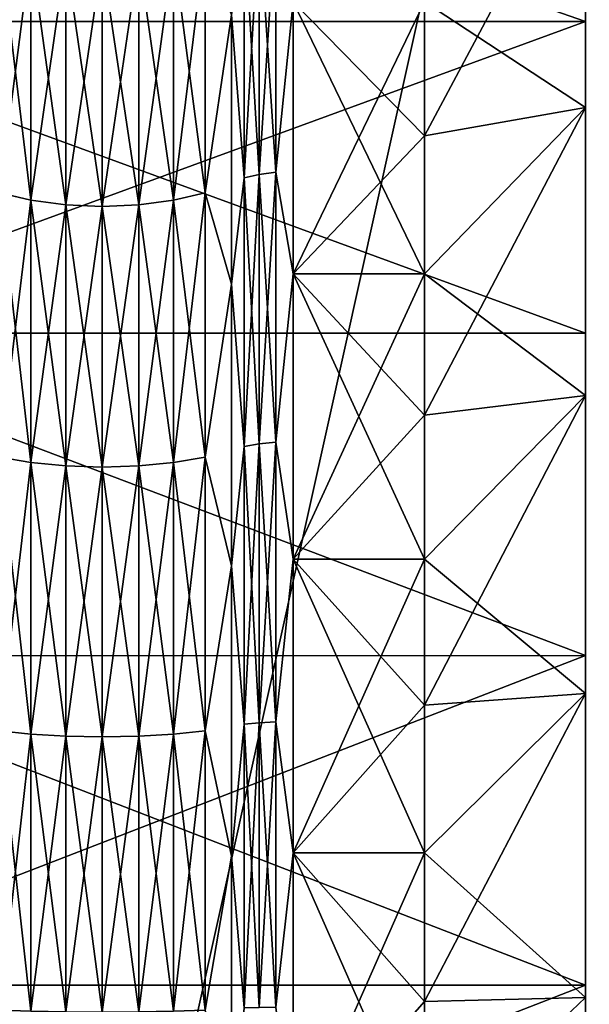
# Model space of a CAD drawing. Header units: metres. Extents: x -205 to 205, y -104 to 104.
# Tile 1005 of 1056: x -36.81 to -33.28, y 0.95 to 7.06. Entities that reach past the tile are written whole.
import ezdxf

# ---------------------------------------------------------------- set-up
doc = ezdxf.new("R2010")
doc.units = ezdxf.units.M
doc.layers.add('solid_01_2-CONSUMER_EHM_BOX_SW0001', color=7, linetype='CONTINUOUS')

msp = doc.modelspace()

# ---------------------------------------------------------------- linework, layer by layer
at = {"layer": 'solid_01_2-CONSUMER_EHM_BOX_SW0001'}
for points in [[(-200.010849, -74.958488), (-200.010773, 75.041512), (-0.010778, 75.04142)], [(-0.010849, -74.95858), (-200.010849, -74.958488), (-0.010778, 75.04142)], [(-42.500065, -37.458561, 108.5), (42.499969, 37.541401, 108.5), (-42.500031, 37.541439, 108.5)], [(-42.500065, -37.458561, 108.5), (42.499935, -37.458599, 108.5), (42.499969, 37.541401, 108.5)], [(-40.598011, 19.039743, 63.099998), (39.498245, -18.956903, 63.099998), (-39.498363, -18.956865, 63.099998)], [(-40.598011, 19.039743, 63.099998), (40.597916, -18.956903, 63.099998), (39.498245, -18.956903, 63.099998)], [(-40.598011, 19.039743, 63.099998), (-39.498344, 19.039742, 63.099998), (40.597916, -18.956903, 63.099998)], [(40.597916, -18.956903, 63.099998), (-39.498344, 19.039742, 63.099998), (39.498264, 19.039705, 63.099998)], [(-31.800039, 18.541435, 6), (-40.000042, 18.541439, 6), (-40.000057, -18.458561, 6)], [(-31.800039, 18.541435, 6), (-40.000057, -18.458561, 6), (-31.800058, -18.458565, 6)], [(-33.300045, 6.517373, 9.487185), (-33.300045, 8.891317, 9.171283), (-33.300045, 10.61098, 10.302301)], [(-33.300045, 8.216474, 10.34051), (-33.300045, 6.517373, 9.487185), (-33.300045, 10.61098, 10.302301)], [(-33.300045, 6.517373, 39.512814), (-33.300045, 10.610965, 38.697708), (-33.300045, 8.891307, 39.828724)], [(-33.300045, 6.517373, 39.512814), (-33.300045, 8.216474, 38.659489), (-33.300045, 10.610965, 38.697708)], [(-33.300045, 8.891307, 39.828724), (-38.584896, 8.891438, 39.828651), (-38.584896, 7.052049, 40.752426)], [(-33.300045, 7.052092, 8.247596), (-38.584896, 7.052049, 8.247575), (-38.584896, 8.891438, 9.17135)], [(-33.300045, 8.891317, 9.171283), (-33.300045, 7.052092, 8.247596), (-38.584896, 8.891438, 9.17135)], [(-33.300045, 7.052084, 40.752407), (-33.300045, 8.891307, 39.828724), (-38.584896, 7.052049, 40.752426)], [(-33.300049, 2.880599, 8.3984), (-33.300045, 7.052092, 8.247596), (-33.300045, 8.891317, 9.171283)], [(-33.300045, 4.730694, 8.836884), (-33.300049, 2.880599, 8.3984), (-33.300045, 8.891317, 9.171283)], [(-33.300045, 6.517373, 9.487185), (-33.300045, 4.730694, 8.836884), (-33.300045, 8.891317, 9.171283)], [(-33.300045, 4.730694, 40.163116), (-33.300045, 8.891307, 39.828724), (-33.300045, 7.052084, 40.752407)], [(-33.300045, 4.730694, 40.163116), (-33.300045, 6.517373, 39.512814), (-33.300045, 8.891307, 39.828724)], [(-34.300045, 6.341279, 10.50234), (-33.300045, 6.517373, 9.487185), (-33.300045, 8.216474, 10.34051)], [(-34.300045, 6.341279, 10.50234), (-33.300045, 8.216474, 10.34051), (-34.300045, 7.174943, 10.908254)], [(-34.300045, 7.174943, 38.091747), (-33.300045, 8.216474, 38.659489), (-33.300045, 6.517373, 39.512814)], [(-35.223614, 7.710552, 11.216702), (-35.326477, 7.693154, 11.246837), (-35.326477, 6.102817, 10.448139)], [(-35.223614, 6.116599, 10.416188), (-35.223614, 7.710552, 11.216702), (-35.326477, 6.102817, 10.448139)], [(-35.223614, 7.710552, 37.783298), (-35.223614, 6.116599, 38.583813), (-35.326477, 7.693154, 37.753162)], [(-35.223614, 7.710552, 37.783298), (-35.115772, 7.174937, 38.091751), (-35.223614, 6.116599, 38.583813)], [(-35.223614, 6.116599, 10.416188), (-35.115772, 7.174937, 10.90825), (-35.223614, 7.710552, 11.216702)], [(-35.419403, 6.080564, 10.499727), (-35.419403, 7.665062, 11.295492), (-35.497795, 7.092486, 11.065347)], [(-35.497795, 7.092486, 37.934654), (-35.419403, 7.665062, 37.704506), (-35.419403, 6.080564, 38.500271)], [(-35.326477, 7.693154, 11.246837), (-35.419403, 7.665062, 11.295492), (-35.419403, 6.080564, 10.499727)], [(-35.326477, 6.102817, 10.448139), (-35.326477, 7.693154, 11.246837), (-35.419403, 6.080564, 10.499727)], [(-35.326477, 7.693154, 37.753162), (-35.326477, 6.102817, 38.551861), (-35.419403, 7.665062, 37.704506)], [(-35.326477, 6.102817, 38.551861), (-35.419403, 6.080564, 38.500271), (-35.419403, 7.665062, 37.704506)], [(-35.223614, 6.116599, 38.583813), (-35.326477, 6.102817, 38.551861), (-35.326477, 7.693154, 37.753162)], [(-36.742111, 5.942072, 38.179211), (-36.937305, 5.98877, 38.287468), (-36.937305, 7.549184, 37.503799)], [(-36.742111, 7.490233, 37.401695), (-36.742111, 5.942072, 38.179211), (-36.937305, 7.549184, 37.503799)], [(-36.742111, 7.490233, 11.598306), (-36.937305, 7.549184, 11.496201), (-36.937305, 5.98877, 10.712532)], [(-35.661697, 7.549599, 37.50452), (-35.661697, 5.989099, 38.288231), (-35.856739, 7.490522, 37.402195)], [(-35.661697, 7.549599, 11.495481), (-35.856739, 7.490522, 11.597806), (-35.856739, 5.9423, 10.820259)], [(-35.661697, 5.989099, 10.711768), (-35.661697, 7.549599, 11.495481), (-35.856739, 5.9423, 10.820259)], [(-35.661697, 5.989099, 10.711768), (-35.497795, 7.092486, 11.065347), (-35.661697, 7.549599, 11.495481)], [(-35.661697, 7.549599, 37.50452), (-35.497795, 7.092486, 37.934654), (-35.661697, 5.989099, 38.288231)], [(-36.742111, 5.942072, 10.820789), (-36.742111, 7.490233, 11.598306), (-36.937305, 5.98877, 10.712532)], [(-36.526066, 5.913167, 38.112202), (-36.742111, 5.942072, 38.179211), (-36.742111, 7.490233, 37.401695)], [(-36.526066, 7.453744, 37.338493), (-36.526066, 5.913167, 38.112202), (-36.742111, 7.490233, 37.401695)], [(-36.526066, 7.453744, 11.661507), (-36.742111, 7.490233, 11.598306), (-36.742111, 5.942072, 10.820789)], [(-35.856739, 7.490522, 37.402195), (-35.856739, 5.9423, 38.179741), (-36.072689, 7.453892, 37.338749)], [(-35.856739, 7.490522, 11.597806), (-36.072689, 7.453892, 11.661251), (-36.072689, 5.913283, 10.887528)], [(-35.856739, 5.9423, 10.820259), (-35.856739, 7.490522, 11.597806), (-36.072689, 5.913283, 10.887528)], [(-35.661697, 5.989099, 38.288231), (-35.856739, 5.9423, 38.179741), (-35.856739, 7.490522, 37.402195)], [(-36.526066, 5.913167, 10.8878), (-36.526066, 7.453744, 11.661507), (-36.742111, 5.942072, 10.820789)], [(-36.299362, 5.903417, 38.0896), (-36.526066, 5.913167, 38.112202), (-36.526066, 7.453744, 37.338493)], [(-36.299362, 7.441437, 37.317177), (-36.299362, 5.903417, 38.0896), (-36.526066, 7.453744, 37.338493)], [(-36.299362, 7.441437, 11.682824), (-36.526066, 7.453744, 11.661507), (-36.526066, 5.913167, 10.8878)], [(-36.299362, 5.903417, 10.910401), (-36.299362, 7.441437, 11.682824), (-36.526066, 5.913167, 10.8878)], [(-36.072689, 7.453892, 37.338749), (-36.072689, 5.913283, 38.112473), (-36.299362, 7.441437, 37.317177)], [(-36.072689, 7.453892, 11.661251), (-36.299362, 7.441437, 11.682824), (-36.299362, 5.903417, 10.910401)], [(-36.072689, 5.913283, 10.887528), (-36.072689, 7.453892, 11.661251), (-36.299362, 5.903417, 10.910401)], [(-36.072689, 5.913283, 38.112473), (-36.299362, 5.903417, 38.0896), (-36.299362, 7.441437, 37.317177)], [(-35.856739, 5.9423, 38.179741), (-36.072689, 5.913283, 38.112473), (-36.072689, 7.453892, 37.338749)], [(-35.223614, 6.116599, 38.583813), (-35.115772, 7.174937, 38.091751), (-35.115776, 5.484621, 38.852501)], [(-35.223614, 6.116599, 10.416188), (-35.115776, 5.484621, 10.147501), (-35.115772, 7.174937, 10.90825)], [(-34.300045, 7.174943, 10.908254), (-35.115772, 7.174937, 10.90825), (-35.115776, 5.484621, 10.147501)], [(-34.300045, 6.341279, 10.50234), (-34.300045, 7.174943, 10.908254), (-35.115776, 5.484621, 10.147501)], [(-35.115776, 5.484621, 38.852501), (-35.115772, 7.174937, 38.091751), (-34.300045, 5.484626, 38.852497)], [(-35.115772, 7.174937, 38.091751), (-34.300045, 7.174943, 38.091747), (-34.300045, 6.341279, 38.497662)], [(-35.115772, 7.174937, 38.091751), (-34.300045, 6.341279, 38.497662), (-34.300045, 5.484626, 38.852497)], [(-34.300045, 6.341279, 38.497662), (-34.300045, 7.174943, 38.091747), (-33.300045, 6.517373, 39.512814)], [(-35.661697, 5.989099, 10.711768), (-35.497799, 5.421707, 10.313391), (-35.497795, 7.092486, 11.065347)], [(-35.661697, 5.989099, 38.288231), (-35.497795, 7.092486, 37.934654), (-35.497799, 5.421707, 38.686611)], [(-35.419403, 6.080564, 10.499727), (-35.497795, 7.092486, 11.065347), (-35.497799, 5.421707, 10.313391)], [(-35.497799, 5.421707, 38.686611), (-35.497795, 7.092486, 37.934654), (-35.419403, 6.080564, 38.500271)], [(-33.300045, 7.052092, 8.247596), (-33.300045, 5.118023, 7.543643), (-38.584896, 7.052049, 8.247575)], [(-33.300045, 7.052084, 40.752407), (-38.584896, 7.052049, 40.752426), (-38.584896, 5.117855, 41.456413)], [(-33.300045, 5.118017, 41.45636), (-33.300045, 7.052084, 40.752407), (-38.584896, 5.117855, 41.456413)], [(-33.300045, 5.118023, 7.543643), (-38.584896, 5.117855, 7.543586), (-38.584896, 7.052049, 8.247575)], [(-33.300045, 7.052092, 8.247596), (-33.300053, -5.035147, 7.543641), (-33.300045, 5.118023, 7.543643)], [(-33.300049, 0.992109, 8.177666), (-33.300053, -5.035147, 7.543641), (-33.300045, 7.052092, 8.247596)], [(-33.300049, 2.880599, 8.3984), (-33.300049, 0.992109, 8.177666), (-33.300045, 7.052092, 8.247596)], [(-33.300049, 0.992109, 40.822334), (-33.300045, 7.052084, 40.752407), (-33.300045, 5.118017, 41.45636)], [(-33.300049, 2.880599, 40.601601), (-33.300045, 4.730694, 40.163116), (-33.300045, 7.052084, 40.752407)], [(-33.300049, 0.992109, 40.822334), (-33.300049, 2.880599, 40.601601), (-33.300045, 7.052084, 40.752407)], [(-34.300045, 4.608112, 9.845037), (-33.300045, 4.730694, 8.836884), (-33.300045, 6.517373, 9.487185)], [(-34.300045, 5.484626, 10.147503), (-33.300045, 6.517373, 9.487185), (-34.300045, 6.341279, 10.50234)], [(-34.300045, 4.608112, 9.845037), (-33.300045, 6.517373, 9.487185), (-34.300045, 5.484626, 10.147503)], [(-34.300045, 5.484626, 38.852497), (-33.300045, 6.517373, 39.512814), (-33.300045, 4.730694, 40.163116)], [(-34.300045, 5.484626, 38.852497), (-34.300045, 6.341279, 38.497662), (-33.300045, 6.517373, 39.512814)], [(-34.300045, 5.484626, 10.147503), (-34.300045, 6.341279, 10.50234), (-35.115776, 5.484621, 10.147501)], [(-35.223614, 6.116599, 10.416188), (-35.326477, 6.102817, 10.448139), (-35.326481, 4.430511, 9.839469)], [(-35.223618, 4.44049, 9.806135), (-35.223614, 6.116599, 10.416188), (-35.326481, 4.430511, 9.839469)], [(-35.223614, 6.116599, 38.583813), (-35.223618, 4.44049, 39.193867), (-35.326477, 6.102817, 38.551861)], [(-35.223614, 6.116599, 38.583813), (-35.115776, 5.484621, 38.852501), (-35.223618, 4.44049, 39.193867)], [(-35.223618, 4.44049, 9.806135), (-35.115776, 5.484621, 10.147501), (-35.223614, 6.116599, 10.416188)], [(-35.419403, 4.414397, 9.893292), (-35.419403, 6.080564, 10.499727), (-35.497799, 5.421707, 10.313391)], [(-35.497799, 5.421707, 38.686611), (-35.419403, 6.080564, 38.500271), (-35.419403, 4.414397, 39.106709)], [(-35.326477, 6.102817, 10.448139), (-35.419403, 6.080564, 10.499727), (-35.419403, 4.414397, 9.893292)], [(-35.326481, 4.430511, 9.839469), (-35.326477, 6.102817, 10.448139), (-35.419403, 4.414397, 9.893292)], [(-35.326477, 6.102817, 38.551861), (-35.326481, 4.430511, 39.16053), (-35.419403, 6.080564, 38.500271)], [(-35.326481, 4.430511, 39.16053), (-35.419403, 4.414397, 39.106709), (-35.419403, 6.080564, 38.500271)], [(-35.223618, 4.44049, 39.193867), (-35.326481, 4.430511, 39.16053), (-35.326477, 6.102817, 38.551861)], [(-36.742111, 4.314115, 38.77174), (-36.937305, 4.347929, 38.884686), (-36.937305, 5.98877, 38.287468)], [(-36.742111, 5.942072, 38.179211), (-36.742111, 4.314115, 38.77174), (-36.937305, 5.98877, 38.287468)], [(-36.742111, 5.942072, 10.820789), (-36.937305, 5.98877, 10.712532), (-36.937305, 4.347929, 10.115314)], [(-36.742111, 4.314115, 10.228262), (-36.742111, 5.942072, 10.820789), (-36.937305, 4.347929, 10.115314)], [(-36.526066, 4.293184, 38.701824), (-36.742111, 4.314115, 38.77174), (-36.742111, 5.942072, 38.179211)], [(-36.526066, 5.913167, 38.112202), (-36.526066, 4.293184, 38.701824), (-36.742111, 5.942072, 38.179211)], [(-36.526066, 5.913167, 10.8878), (-36.742111, 5.942072, 10.820789), (-36.742111, 4.314115, 10.228262)], [(-35.856739, 5.9423, 38.179741), (-35.856739, 4.31428, 38.772293), (-36.072689, 5.913283, 38.112473)], [(-35.856739, 5.9423, 10.820259), (-36.072689, 5.913283, 10.887528), (-36.072689, 4.293269, 10.297892)], [(-35.856739, 4.31428, 10.227709), (-35.856739, 5.9423, 10.820259), (-36.072689, 4.293269, 10.297892)], [(-35.661697, 5.989099, 38.288231), (-35.661701, 4.348167, 38.885483), (-35.856739, 5.9423, 38.179741)], [(-35.661697, 5.989099, 10.711768), (-35.856739, 5.9423, 10.820259), (-35.856739, 4.31428, 10.227709)], [(-35.661701, 4.348167, 10.114517), (-35.661697, 5.989099, 10.711768), (-35.856739, 4.31428, 10.227709)], [(-35.661701, 4.348167, 38.885483), (-35.856739, 4.31428, 38.772293), (-35.856739, 5.9423, 38.179741)], [(-35.661701, 4.348167, 10.114517), (-35.497799, 5.421707, 10.313391), (-35.661697, 5.989099, 10.711768)], [(-35.661697, 5.989099, 38.288231), (-35.497799, 5.421707, 38.686611), (-35.661701, 4.348167, 38.885483)], [(-36.526066, 4.293184, 10.298175), (-36.526066, 5.913167, 10.8878), (-36.742111, 4.314115, 10.228262)], [(-36.299362, 4.286124, 38.678246), (-36.526066, 4.293184, 38.701824), (-36.526066, 5.913167, 38.112202)], [(-36.299362, 5.903417, 38.0896), (-36.299362, 4.286124, 38.678246), (-36.526066, 5.913167, 38.112202)], [(-36.299362, 5.903417, 10.910401), (-36.526066, 5.913167, 10.8878), (-36.526066, 4.293184, 10.298175)], [(-36.299362, 4.286124, 10.321755), (-36.299362, 5.903417, 10.910401), (-36.526066, 4.293184, 10.298175)], [(-36.072689, 5.913283, 38.112473), (-36.072689, 4.293269, 38.70211), (-36.299362, 5.903417, 38.0896)], [(-36.072689, 5.913283, 10.887528), (-36.299362, 5.903417, 10.910401), (-36.299362, 4.286124, 10.321755)], [(-36.072689, 4.293269, 10.297892), (-36.072689, 5.913283, 10.887528), (-36.299362, 4.286124, 10.321755)], [(-36.072689, 4.293269, 38.70211), (-36.299362, 4.286124, 38.678246), (-36.299362, 5.903417, 38.0896)], [(-35.856739, 4.31428, 38.772293), (-36.072689, 4.293269, 38.70211), (-36.072689, 5.913283, 38.112473)], [(-35.223618, 4.44049, 39.193867), (-35.115776, 5.484621, 38.852501), (-35.115776, 3.714931, 39.403957)], [(-35.223618, 4.44049, 9.806135), (-35.115776, 3.714931, 9.596043), (-35.115776, 5.484621, 10.147501)], [(-35.115776, 5.484621, 38.852501), (-34.300045, 5.484626, 38.852497), (-34.300045, 4.608112, 39.154964)], [(-34.300045, 5.484626, 10.147503), (-35.115776, 5.484621, 10.147501), (-35.115776, 3.714931, 9.596043)], [(-34.300045, 4.608112, 9.845037), (-34.300045, 5.484626, 10.147503), (-35.115776, 3.714931, 9.596043)], [(-35.115776, 5.484621, 38.852501), (-34.300045, 4.608112, 39.154964), (-34.300049, 3.714935, 39.403957)], [(-35.115776, 3.714931, 39.403957), (-35.115776, 5.484621, 38.852501), (-34.300049, 3.714935, 39.403957)], [(-34.300045, 4.608112, 39.154964), (-34.300045, 5.484626, 38.852497), (-33.300045, 4.730694, 40.163116)], [(-35.661701, 4.348167, 10.114517), (-35.497799, 3.672472, 9.768307), (-35.497799, 5.421707, 10.313391)], [(-35.661701, 4.348167, 38.885483), (-35.497799, 5.421707, 38.686611), (-35.497799, 3.672472, 39.231693)], [(-35.419403, 4.414397, 9.893292), (-35.497799, 5.421707, 10.313391), (-35.497799, 3.672472, 9.768307)], [(-35.497799, 3.672472, 39.231693), (-35.497799, 5.421707, 38.686611), (-35.419403, 4.414397, 39.106709)], [(-33.300045, 5.118023, 7.543643), (-33.300049, 3.11516, 7.068935), (-38.584896, 5.117855, 7.543586)], [(-33.300049, 3.115156, 41.931065), (-33.300045, 5.118017, 41.45636), (-38.584896, 5.117855, 41.456413)], [(-33.300049, 3.115156, 41.931065), (-38.584896, 5.117855, 41.456413), (-38.584896, 3.11501, 41.931099)], [(-33.300049, 3.11516, 7.068935), (-38.584896, 3.11501, 7.068903), (-38.584896, 5.117855, 7.543586)], [(-33.300045, 5.118023, 7.543643), (-33.300053, -5.035147, 7.543641), (-33.300049, -3.032286, 7.068934)], [(-33.300053, -5.035153, 41.456356), (-33.300045, 5.118017, 41.45636), (-33.300049, 3.115156, 41.931065)], [(-33.300053, -6.969222, 40.752403), (-33.300045, 5.118017, 41.45636), (-33.300053, -5.035153, 41.456356)], [(-33.300049, -0.909238, 40.822334), (-33.300045, 5.118017, 41.45636), (-33.300053, -6.969222, 40.752403)], [(-33.300045, 5.118023, 7.543643), (-33.300049, -3.032286, 7.068934), (-33.300049, 3.11516, 7.068935)], [(-33.300049, -0.909238, 40.822334), (-33.300049, 0.992109, 40.822334), (-33.300045, 5.118017, 41.45636)], [(-34.300049, 2.808353, 9.401435), (-33.300049, 2.880599, 8.3984), (-33.300045, 4.730694, 8.836884)], [(-34.300049, 3.714935, 9.596045), (-33.300045, 4.730694, 8.836884), (-34.300045, 4.608112, 9.845037)], [(-34.300049, 2.808353, 9.401435), (-33.300045, 4.730694, 8.836884), (-34.300049, 3.714935, 9.596045)], [(-34.300049, 3.714935, 39.403957), (-33.300045, 4.730694, 40.163116), (-33.300049, 2.880599, 40.601601)], [(-34.300049, 3.714935, 39.403957), (-34.300045, 4.608112, 39.154964), (-33.300045, 4.730694, 40.163116)], [(-34.300049, 3.714935, 9.596045), (-34.300045, 4.608112, 9.845037), (-35.115776, 3.714931, 9.596043)], [(-35.419407, 2.689094, 9.484388), (-35.419403, 4.414397, 9.893292), (-35.497799, 3.672472, 9.768307)], [(-35.497799, 3.672472, 39.231693), (-35.419403, 4.414397, 39.106709), (-35.419407, 2.689094, 39.515614)], [(-35.326481, 4.430511, 9.839469), (-35.419403, 4.414397, 9.893292), (-35.419407, 2.689094, 9.484388)], [(-35.326481, 2.69885, 9.429058), (-35.326481, 4.430511, 9.839469), (-35.419407, 2.689094, 9.484388)], [(-35.326481, 2.69885, 39.570942), (-35.419407, 2.689094, 39.515614), (-35.419403, 4.414397, 39.106709)], [(-35.326481, 4.430511, 39.16053), (-35.326481, 2.69885, 39.570942), (-35.419403, 4.414397, 39.106709)], [(-35.223618, 4.44049, 9.806135), (-35.326481, 4.430511, 9.839469), (-35.326481, 2.69885, 9.429058)], [(-35.223618, 2.704892, 9.394791), (-35.223618, 4.44049, 9.806135), (-35.326481, 2.69885, 9.429058)], [(-35.223618, 4.44049, 39.193867), (-35.223618, 2.704892, 39.605209), (-35.326481, 4.430511, 39.16053)], [(-35.223618, 2.704892, 39.605209), (-35.326481, 2.69885, 39.570942), (-35.326481, 4.430511, 39.16053)], [(-35.223618, 4.44049, 39.193867), (-35.115776, 3.714931, 39.403957), (-35.223618, 2.704892, 39.605209)], [(-35.223618, 2.704892, 9.394791), (-35.115776, 3.714931, 9.596043), (-35.223618, 4.44049, 9.806135)], [(-36.742111, 2.628377, 39.171265), (-36.937305, 2.64885, 39.287376), (-36.937305, 4.347929, 38.884686)], [(-36.742111, 4.314115, 38.77174), (-36.742111, 2.628377, 39.171265), (-36.937305, 4.347929, 38.884686)], [(-36.742111, 4.314115, 10.228262), (-36.937305, 4.347929, 10.115314), (-36.937305, 2.64885, 9.712626)], [(-35.661701, 4.348167, 38.885483), (-35.661701, 2.648994, 39.288193), (-35.856739, 4.31428, 38.772293)], [(-35.661701, 4.348167, 10.114517), (-35.856739, 4.31428, 10.227709), (-35.856739, 2.628476, 9.828166)], [(-35.661701, 2.648994, 9.711806), (-35.661701, 4.348167, 10.114517), (-35.856739, 2.628476, 9.828166)], [(-35.661701, 2.648994, 9.711806), (-35.497799, 3.672472, 9.768307), (-35.661701, 4.348167, 10.114517)], [(-35.661701, 4.348167, 38.885483), (-35.497799, 3.672472, 39.231693), (-35.661701, 2.648994, 39.288193)], [(-36.742111, 2.628377, 9.828734), (-36.742111, 4.314115, 10.228262), (-36.937305, 2.64885, 9.712626)], [(-36.52607, 2.615704, 39.099396), (-36.742111, 2.628377, 39.171265), (-36.742111, 4.314115, 38.77174)], [(-36.526066, 4.293184, 38.701824), (-36.52607, 2.615704, 39.099396), (-36.742111, 4.314115, 38.77174)], [(-36.526066, 4.293184, 10.298175), (-36.742111, 4.314115, 10.228262), (-36.742111, 2.628377, 9.828734)], [(-36.52607, 2.615704, 9.900604), (-36.526066, 4.293184, 10.298175), (-36.742111, 2.628377, 9.828734)], [(-36.299362, 2.611429, 39.075153), (-36.52607, 2.615704, 39.099396), (-36.526066, 4.293184, 38.701824)], [(-36.299362, 4.286124, 10.321755), (-36.526066, 4.293184, 10.298175), (-36.52607, 2.615704, 9.900604)], [(-36.299362, 2.611429, 9.924845), (-36.299362, 4.286124, 10.321755), (-36.52607, 2.615704, 9.900604)], [(-36.299362, 4.286124, 38.678246), (-36.299362, 2.611429, 39.075153), (-36.526066, 4.293184, 38.701824)], [(-36.072689, 4.293269, 38.70211), (-36.072689, 2.615755, 39.099686), (-36.299362, 4.286124, 38.678246)], [(-36.072689, 4.293269, 10.297892), (-36.299362, 4.286124, 10.321755), (-36.299362, 2.611429, 9.924845)], [(-36.072689, 2.615755, 9.900313), (-36.072689, 4.293269, 10.297892), (-36.299362, 2.611429, 9.924845)], [(-36.072689, 2.615755, 39.099686), (-36.299362, 2.611429, 39.075153), (-36.299362, 4.286124, 38.678246)], [(-35.856739, 4.31428, 38.772293), (-35.856739, 2.628476, 39.171833), (-36.072689, 4.293269, 38.70211)], [(-35.856739, 4.31428, 10.227709), (-36.072689, 4.293269, 10.297892), (-36.072689, 2.615755, 9.900313)], [(-35.856739, 2.628476, 9.828166), (-35.856739, 4.31428, 10.227709), (-36.072689, 2.615755, 9.900313)], [(-35.856739, 2.628476, 39.171833), (-36.072689, 2.615755, 39.099686), (-36.072689, 4.293269, 38.70211)], [(-35.661701, 2.648994, 39.288193), (-35.856739, 2.628476, 39.171833), (-35.856739, 4.31428, 38.772293)], [(-35.661701, 2.648994, 9.711806), (-35.497799, 1.870289, 9.438045), (-35.497799, 3.672472, 9.768307)], [(-35.661701, 2.648994, 39.288193), (-35.497799, 3.672472, 39.231693), (-35.497799, 1.870289, 39.561954)], [(-35.419407, 2.689094, 9.484388), (-35.497799, 3.672472, 9.768307), (-35.497799, 1.870289, 9.438045)], [(-35.497799, 1.870289, 39.561954), (-35.497799, 3.672472, 39.231693), (-35.419407, 2.689094, 39.515614)], [(-35.223618, 2.704892, 39.605209), (-35.115776, 3.714931, 39.403957), (-35.115776, 1.891674, 39.738083)], [(-35.223618, 2.704892, 9.394791), (-35.115776, 1.891674, 9.261919), (-35.115776, 3.714931, 9.596043)], [(-35.115776, 3.714931, 39.403957), (-34.300049, 3.714935, 39.403957), (-34.300049, 2.808353, 39.598564)], [(-34.300049, 3.714935, 9.596045), (-35.115776, 3.714931, 9.596043), (-35.115776, 1.891674, 9.261919)], [(-34.300049, 2.808353, 9.401435), (-34.300049, 3.714935, 9.596045), (-35.115776, 1.891674, 9.261919)], [(-35.115776, 3.714931, 39.403957), (-34.300049, 2.808353, 39.598564), (-34.300049, 1.891676, 39.738079)], [(-35.115776, 1.891674, 39.738083), (-35.115776, 3.714931, 39.403957), (-34.300049, 1.891676, 39.738079)], [(-34.300049, 2.808353, 39.598564), (-34.300049, 3.714935, 39.403957), (-33.300049, 2.880599, 40.601601)], [(-33.300049, 3.115156, 41.931065), (-38.584896, 3.11501, 41.931099), (-38.5849, 1.070601, 42.170055)], [(-33.300049, 1.070609, 42.170055), (-33.300049, 3.115156, 41.931065), (-38.5849, 1.070601, 42.170055)], [(-33.300049, 1.070609, 6.829945), (-38.5849, 1.070601, 6.829946), (-38.584896, 3.11501, 7.068903)], [(-33.300049, 3.11516, 7.068935), (-33.300049, 1.070609, 6.829945), (-38.584896, 3.11501, 7.068903)], [(-33.300053, -5.035153, 41.456356), (-33.300049, 3.115156, 41.931065), (-33.300049, -3.03229, 41.931065)], [(-33.300049, 3.11516, 7.068935), (-33.300049, -3.032286, 7.068934), (-33.300049, -0.987739, 6.829945)], [(-33.300049, 3.11516, 7.068935), (-33.300049, -0.987739, 6.829945), (-33.300049, 1.070609, 6.829945)], [(-33.300049, -3.03229, 41.931065), (-33.300049, 3.115156, 41.931065), (-33.300049, 1.070609, 42.170055)], [(-34.300049, 0.968247, 9.178005), (-33.300049, 0.992109, 8.177666), (-33.300049, 2.880599, 8.3984)], [(-34.300049, 1.891676, 9.261919), (-33.300049, 2.880599, 8.3984), (-34.300049, 2.808353, 9.401435)], [(-34.300049, 0.968247, 9.178005), (-33.300049, 2.880599, 8.3984), (-34.300049, 1.891676, 9.261919)], [(-34.300049, 1.891676, 39.738079), (-33.300049, 2.880599, 40.601601), (-33.300049, 0.992109, 40.822334)], [(-34.300049, 1.891676, 39.738079), (-34.300049, 2.808353, 39.598564), (-33.300049, 2.880599, 40.601601)], [(-34.300049, 1.891676, 9.261919), (-34.300049, 2.808353, 9.401435), (-35.115776, 1.891674, 9.261919)], [(-35.326481, 2.69885, 9.429058), (-35.419407, 2.689094, 9.484388), (-35.419407, 0.927985, 9.278544)], [(-35.326481, 0.931252, 9.222456), (-35.326481, 2.69885, 9.429058), (-35.419407, 0.927985, 9.278544)], [(-35.326481, 2.69885, 39.570942), (-35.326481, 0.931252, 39.777546), (-35.419407, 2.689094, 39.515614)], [(-35.223618, 2.704892, 9.394791), (-35.326481, 2.69885, 9.429058), (-35.326481, 0.931252, 9.222456)], [(-35.223618, 0.933275, 9.187718), (-35.223618, 2.704892, 9.394791), (-35.326481, 0.931252, 9.222456)], [(-35.223618, 2.704892, 39.605209), (-35.223618, 0.933275, 39.812283), (-35.326481, 2.69885, 39.570942)], [(-35.223618, 0.933275, 39.812283), (-35.326481, 0.931252, 39.777546), (-35.326481, 2.69885, 39.570942)], [(-35.223618, 2.704892, 39.605209), (-35.115776, 1.891674, 39.738083), (-35.223618, 0.933275, 39.812283)], [(-35.223618, 0.933275, 9.187718), (-35.115776, 1.891674, 9.261919), (-35.223618, 2.704892, 9.394791)], [(-36.742115, 0.907655, 39.372391), (-36.937309, 0.91451, 39.490089), (-36.937305, 2.64885, 39.287376)], [(-36.742111, 2.628377, 9.828734), (-36.937305, 2.64885, 9.712626), (-36.937309, 0.91451, 9.50991)], [(-36.742115, 0.907655, 9.627611), (-36.742111, 2.628377, 9.828734), (-36.937309, 0.91451, 9.50991)], [(-36.742111, 2.628377, 39.171265), (-36.742115, 0.907655, 39.372391), (-36.937305, 2.64885, 39.287376)], [(-36.52607, 0.903411, 39.299534), (-36.742115, 0.907655, 39.372391), (-36.742111, 2.628377, 39.171265)], [(-36.52607, 2.615704, 9.900604), (-36.742111, 2.628377, 9.828734), (-36.742115, 0.907655, 9.627611)], [(-36.52607, 2.615704, 39.099396), (-36.52607, 0.903411, 39.299534), (-36.742111, 2.628377, 39.171265)], [(-35.856739, 2.628476, 39.171833), (-35.856743, 0.907688, 39.372967), (-36.072689, 2.615755, 39.099686)], [(-35.856739, 2.628476, 9.828166), (-36.072689, 2.615755, 9.900313), (-36.072689, 0.903428, 9.700171)], [(-35.856743, 0.907688, 9.627034), (-35.856739, 2.628476, 9.828166), (-36.072689, 0.903428, 9.700171)], [(-35.661701, 2.648994, 9.711806), (-35.856739, 2.628476, 9.828166), (-35.856743, 0.907688, 9.627034)], [(-35.661701, 0.914558, 9.50908), (-35.661701, 2.648994, 9.711806), (-35.856743, 0.907688, 9.627034)], [(-35.661701, 0.914558, 39.490921), (-35.856743, 0.907688, 39.372967), (-35.856739, 2.628476, 39.171833)], [(-35.661701, 2.648994, 39.288193), (-35.661701, 0.914558, 39.490921), (-35.856739, 2.628476, 39.171833)], [(-35.661701, 0.914558, 9.50908), (-35.497799, 1.870289, 9.438045), (-35.661701, 2.648994, 9.711806)], [(-35.661701, 2.648994, 39.288193), (-35.497799, 1.870289, 39.561954), (-35.661701, 0.914558, 39.490921)], [(-35.419407, 0.927985, 9.278544), (-35.419407, 2.689094, 9.484388), (-35.497799, 1.870289, 9.438045)], [(-35.497799, 1.870289, 39.561954), (-35.419407, 2.689094, 39.515614), (-35.419407, 0.927985, 39.721455)], [(-35.326481, 0.931252, 39.777546), (-35.419407, 0.927985, 39.721455), (-35.419407, 2.689094, 39.515614)], [(-36.52607, 0.903411, 9.700466), (-36.52607, 2.615704, 9.900604), (-36.742115, 0.907655, 9.627611)], [(-36.299362, 0.90198, 39.27496), (-36.52607, 0.903411, 39.299534), (-36.52607, 2.615704, 39.099396)], [(-36.299362, 2.611429, 39.075153), (-36.299362, 0.90198, 39.27496), (-36.52607, 2.615704, 39.099396)], [(-36.299362, 2.611429, 9.924845), (-36.52607, 2.615704, 9.900604), (-36.52607, 0.903411, 9.700466)], [(-36.299362, 0.90198, 9.725039), (-36.299362, 2.611429, 9.924845), (-36.52607, 0.903411, 9.700466)], [(-36.072689, 2.615755, 39.099686), (-36.072689, 0.903428, 39.299828), (-36.299362, 2.611429, 39.075153)], [(-36.072689, 2.615755, 9.900313), (-36.299362, 2.611429, 9.924845), (-36.299362, 0.90198, 9.725039)], [(-36.072689, 0.903428, 9.700171), (-36.072689, 2.615755, 9.900313), (-36.299362, 0.90198, 9.725039)], [(-36.072689, 0.903428, 39.299828), (-36.299362, 0.90198, 39.27496), (-36.299362, 2.611429, 39.075153)], [(-35.856743, 0.907688, 39.372967), (-36.072689, 0.903428, 39.299828), (-36.072689, 2.615755, 39.099686)], [(-35.661701, 0.914558, 9.50908), (-35.497799, 0.041436, 9.327419), (-35.497799, 1.870289, 9.438045)], [(-35.661701, 0.914558, 39.490921), (-35.497799, 1.870289, 39.561954), (-35.497799, 0.041436, 39.672581)], [(-35.419407, 0.927985, 9.278544), (-35.497799, 1.870289, 9.438045), (-35.497799, 0.041436, 9.327419)], [(-35.497799, 0.041436, 39.672581), (-35.497799, 1.870289, 39.561954), (-35.419407, 0.927985, 39.721455)], [(-35.223618, 0.933275, 39.812283), (-35.115776, 1.891674, 39.738083), (-35.115776, 0.041436, 39.849998)], [(-35.223618, 0.933275, 9.187718), (-35.115776, 0.041436, 9.15), (-35.115776, 1.891674, 9.261919)], [(-35.115776, 1.891674, 39.738083), (-34.300049, 1.891676, 39.738079), (-34.300049, 0.968247, 39.821995)], [(-34.300049, 1.891676, 9.261919), (-35.115776, 1.891674, 9.261919), (-35.115776, 0.041436, 9.15)], [(-34.300049, 0.968247, 9.178005), (-34.300049, 1.891676, 9.261919), (-35.115776, 0.041436, 9.15)], [(-35.115776, 1.891674, 39.738083), (-34.300049, 0.968247, 39.821995), (-34.300049, 0.041436, 39.849998)], [(-35.115776, 0.041436, 39.849998), (-35.115776, 1.891674, 39.738083), (-34.300049, 0.041436, 39.849998)], [(-34.300049, 0.968247, 39.821995), (-34.300049, 1.891676, 39.738079), (-33.300049, 0.992109, 40.822334)], [(-33.300049, 1.070609, 42.170055), (-38.5849, 1.070601, 42.170055), (-38.5849, -0.987726, 42.170055)], [(-33.300049, -0.987739, 42.170055), (-33.300049, 1.070609, 42.170055), (-38.5849, -0.987726, 42.170055)], [(-33.300049, 1.070609, 6.829945), (-33.300049, -0.987739, 6.829945), (-38.5849, 1.070601, 6.829946)], [(-33.300049, -0.987739, 6.829945), (-38.5849, -0.987726, 6.829946), (-38.5849, 1.070601, 6.829946)], [(-33.300049, -3.03229, 41.931065), (-33.300049, 1.070609, 42.170055), (-33.300049, -0.987739, 42.170055)], [(-34.300049, 0.041436, 9.15), (-33.300049, -0.909238, 8.177666), (-33.300049, 0.992109, 8.177666)], [(-34.300049, 0.041436, 9.15), (-33.300049, 0.992109, 8.177666), (-34.300049, 0.968247, 9.178005)], [(-34.300049, 0.041436, 39.849998), (-33.300049, 0.992109, 40.822334), (-33.300049, -0.909238, 40.822334)], [(-34.300049, 0.041436, 39.849998), (-34.300049, 0.968247, 39.821995), (-33.300049, 0.992109, 40.822334)], [(-33.300049, 0.992109, 8.177666), (-33.300049, -0.909238, 8.177666), (-33.300053, -5.035147, 7.543641)], [(-34.300049, 0.041436, 9.15), (-34.300049, 0.968247, 9.178005), (-35.115776, 0.041436, 9.15)]]:
    msp.add_3dface(points, dxfattribs=at)

doc.saveas('drawing.dxf')
